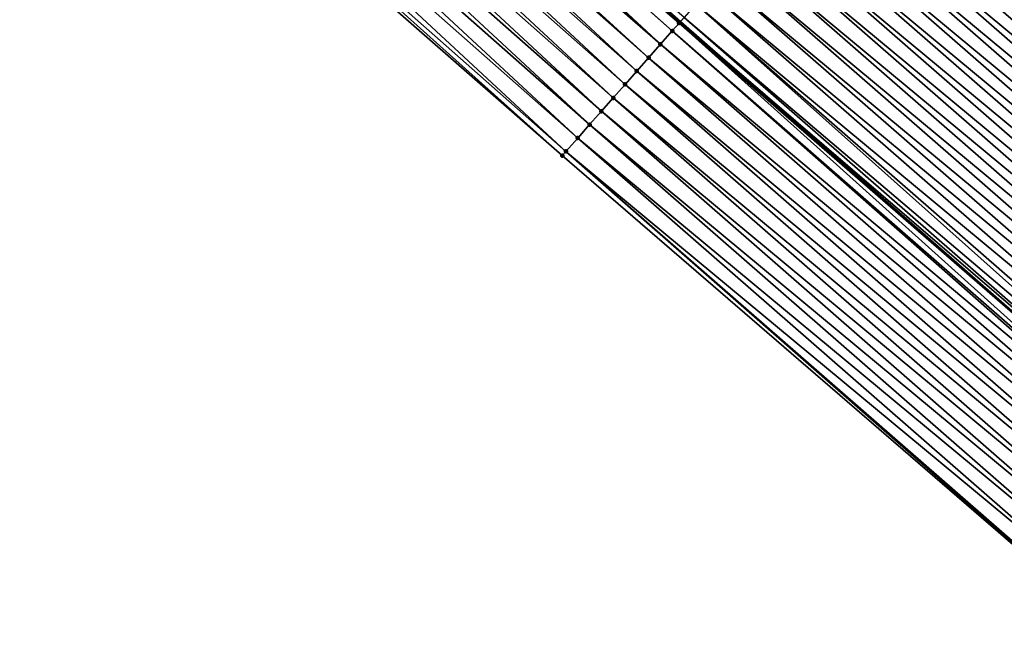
# Model space of a CAD drawing. Header units: feet. Extents: x 2007189 to 2022806, y 818621 to 837694.
# Tile 329 of 656: x 2015400 to 2015428, y 820232 to 820249. Entities that reach past the tile are written whole.
import ezdxf

# ---------------------------------------------------------------- set-up
doc = ezdxf.new("R2010")
doc.units = ezdxf.units.FT
doc.header["$MEASUREMENT"] = 0
for name, color, linetype, lineweight in [('EP_Travel Lane', 172, 'Continuous', 53), ('Road Shots', 141, 'Continuous', 100), ('Road X-Section', 40, 'Continuous', 13)]:
    doc.layers.add(name, color=color, linetype=linetype, lineweight=lineweight)
doc.layers.add('I-77-MM17-21_SB-Surface-Border', color=7, linetype='Continuous')
doc.layers.add('I-77-MM17-21_SB-Surface-TIN', color=7, linetype='Continuous')

msp = doc.modelspace()

# ---------------------------------------------------------------- linework, layer by layer
at = {"layer": 'EP_Travel Lane'}
msp.add_polyline3d([(2015373.59463393, 820288.674517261, 255.097414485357), (2015388.679794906, 820275.0320144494, 255.1113229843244), (2015403.670622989, 820261.7927349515, 255.0589505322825), (2015418.661331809, 820248.5535607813, 255.1276994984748), (2015433.814420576, 820235.3225645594, 255.1719085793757), (2015448.958717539, 820222.2591423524, 255.1719629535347), (2015464.102815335, 820209.1958919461, 255.2725838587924), (2015479.301225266, 820196.1397685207, 255.3186618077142), (2015494.472375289, 820183.1077814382, 255.3854157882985), (2015509.673187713, 820170.093450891, 255.4526870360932), (2015524.887808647, 820157.1123071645, 255.5289592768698), (2015540.102447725, 820144.1311479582, 255.6002777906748), (2015555.367828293, 820131.1649169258, 255.7163127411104), (2015570.611160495, 820118.2181429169, 255.8655700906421), (2015585.913922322, 820105.2753950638, 256.0268994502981), (2015601.211586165, 820092.39342011, 256.2181326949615), (2015616.509401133, 820079.5113178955, 256.3905773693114), (2015631.817988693, 820066.6224757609, 256.5883754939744)], dxfattribs=at)
at = {"layer": 'I-77-MM17-21_SB-Surface-Border', "color": 3, "linetype": 'Continuous', "lineweight": -3}
msp.add_polyline3d([(2015506.253118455, 820166.0907158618, 255.4712598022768), (2015491.042118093, 820179.1021394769, 255.3966017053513), (2015475.795062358, 820192.0456046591, 255.3527566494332), (2015460.925912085, 820205.5129805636, 255.2829067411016), (2015446.039547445, 820218.8751959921, 255.226620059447), (2015430.629385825, 820231.6308817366, 255.3459002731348), (2015415.355367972, 820244.8096841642, 255.3395287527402), (2015400.30183446, 820257.9776860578, 255.2618401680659), (2015385.418798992, 820271.3389059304, 255.2415573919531)], dxfattribs=at)
at = {"layer": 'I-77-MM17-21_SB-Surface-TIN', "color": 128, "linetype": 'Continuous', "lineweight": -3}
for points in [[(2015418.630298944, 820248.5184176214, 255.1298711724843), (2015403.670622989, 820261.7927349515, 255.0589505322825), (2015403.480242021, 820261.5771325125, 255.0694711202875)], [(2015418.769078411, 820248.6755783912, 255.1201594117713), (2015403.670622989, 820261.7927349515, 255.0589505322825), (2015418.661331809, 820248.5535607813, 255.1276994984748)], [(2015418.630298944, 820248.5184176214, 255.1298711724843), (2015418.661331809, 820248.5535607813, 255.1276994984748), (2015403.670622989, 820261.7927349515, 255.0589505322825)], [(2015418.107133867, 820247.92602557, 255.1997682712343), (2015403.445737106, 820261.5380601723, 255.0732661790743), (2015403.114751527, 820261.1632955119, 255.1265775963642)], [(2015418.438114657, 820248.3007944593, 255.1513176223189), (2015403.480242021, 820261.5771325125, 255.0694711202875), (2015403.445737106, 820261.5380601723, 255.0732661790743)], [(2015418.107133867, 820247.92602557, 255.1997682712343), (2015418.438114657, 820248.3007944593, 255.1513176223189), (2015403.445737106, 820261.5380601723, 255.0732661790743)], [(2015418.438114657, 820248.3007944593, 255.1513176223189), (2015418.630298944, 820248.5184176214, 255.1298711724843), (2015403.480242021, 820261.5771325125, 255.0694711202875)], [(2015417.776169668, 820247.5512420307, 255.2313779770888), (2015403.013774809, 820261.0489625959, 255.1427788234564), (2015402.783778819, 820260.7885194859, 255.1668237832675)], [(2015418.107133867, 820247.92602557, 255.1997682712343), (2015403.114751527, 820261.1632955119, 255.1265775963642), (2015403.013774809, 820261.0489625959, 255.1427788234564)], [(2015417.776169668, 820247.5512420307, 255.2313779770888), (2015418.107133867, 820247.92602557, 255.1997682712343), (2015403.013774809, 820261.0489625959, 255.1427788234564)], [(2015417.445214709, 820247.176450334, 255.2536100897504), (2015402.783778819, 820260.7885194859, 255.1668237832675), (2015402.45282908, 820260.4137231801, 255.1837567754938)], [(2015417.445214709, 820247.176450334, 255.2536100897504), (2015417.776169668, 820247.5512420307, 255.2313779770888), (2015402.783778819, 820260.7885194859, 255.1668237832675)], [(2015417.114258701, 820246.8016595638, 255.276906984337), (2015402.45282908, 820260.4137231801, 255.1837567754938), (2015402.121880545, 820260.0389258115, 255.1994684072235)], [(2015417.114258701, 820246.8016595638, 255.276906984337), (2015417.445214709, 820247.176450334, 255.2536100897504), (2015402.45282908, 820260.4137231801, 255.1837567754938)], [(2015416.783307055, 820246.4268649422, 255.2957767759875), (2015402.121880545, 820260.0389258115, 255.1994684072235), (2015401.790935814, 820259.6641250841, 255.2113183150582)], [(2015416.783307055, 820246.4268649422, 255.2957767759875), (2015417.114258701, 820246.8016595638, 255.276906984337), (2015402.121880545, 820260.0389258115, 255.1994684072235)], [(2015416.452356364, 820246.0520694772, 255.3136769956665), (2015401.790935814, 820259.6641250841, 255.2113183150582), (2015401.459993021, 820259.2893226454, 255.2212014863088)], [(2015416.452356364, 820246.0520694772, 255.3136769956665), (2015416.783307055, 820246.4268649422, 255.2957767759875), (2015401.790935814, 820259.6641250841, 255.2113183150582)], [(2015416.12141215, 820245.6772682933, 255.3250028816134), (2015401.459993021, 820259.2893226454, 255.2212014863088), (2015401.129050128, 820258.9145202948, 255.2311855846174)], [(2015416.12141215, 820245.6772682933, 255.3250028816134), (2015416.452356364, 820246.0520694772, 255.3136769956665), (2015401.459993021, 820259.2893226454, 255.2212014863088)], [(2015443.067600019, 820246.0481254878, 254.7825306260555), (2015428.035587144, 820259.1699490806, 254.7312319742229), (2015427.704640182, 820258.7951503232, 254.7453473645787)], [(2015415.790472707, 820245.302462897, 255.3314864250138), (2015401.129050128, 820258.9145202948, 255.2311855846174), (2015400.79810675, 820258.5397183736, 255.2416632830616)], [(2015415.790472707, 820245.302462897, 255.3314864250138), (2015416.12141215, 820245.6772682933, 255.3250028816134), (2015401.129050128, 820258.9145202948, 255.2311855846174)], [(2015442.740984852, 820245.6695458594, 254.7980461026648), (2015427.704640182, 820258.7951503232, 254.7453473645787), (2015427.373694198, 820258.4203507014, 254.7584691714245)], [(2015442.740984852, 820245.6695458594, 254.7980461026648), (2015443.067600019, 820246.0481254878, 254.7825306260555), (2015427.704640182, 820258.7951503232, 254.7453473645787)], [(2015415.459533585, 820244.9276572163, 255.3376429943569), (2015400.79810675, 820258.5397183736, 255.2416632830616), (2015400.467159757, 820258.164919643, 255.2558091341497)], [(2015415.459533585, 820244.9276572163, 255.3376429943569), (2015415.790472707, 820245.302462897, 255.3314864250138), (2015400.79810675, 820258.5397183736, 255.2416632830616)], [(2015427.042747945, 820258.0455513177, 254.7718645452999), (2015442.288451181, 820245.1450277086, 254.822943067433), (2015427.338360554, 820258.3803350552, 254.7598993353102)], [(2015442.414361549, 820245.2909732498, 254.8176703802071), (2015427.373694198, 820258.4203507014, 254.7584691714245), (2015427.338360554, 820258.3803350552, 254.7598993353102)], [(2015442.414361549, 820245.2909732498, 254.8176703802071), (2015427.338360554, 820258.3803350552, 254.7598993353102), (2015442.288451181, 820245.1450277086, 254.822943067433)], [(2015442.414361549, 820245.2909732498, 254.8176703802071), (2015442.740984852, 820245.6695458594, 254.7980461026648), (2015427.373694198, 820258.4203507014, 254.7584691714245)], [(2015415.355367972, 820244.8096841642, 255.3395287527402), (2015400.467159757, 820258.164919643, 255.2558091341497), (2015400.30183446, 820257.9776860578, 255.2618401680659)], [(2015415.355367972, 820244.8096841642, 255.3395287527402), (2015415.459533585, 820244.9276572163, 255.3376429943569), (2015400.467159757, 820258.164919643, 255.2558091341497)], [(2015442.087750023, 820244.9123904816, 254.8313477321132), (2015427.042747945, 820258.0455513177, 254.7718645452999), (2015426.711797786, 820257.670755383, 254.7892246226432)], [(2015442.087750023, 820244.9123904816, 254.8313477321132), (2015442.288451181, 820245.1450277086, 254.822943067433), (2015427.042747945, 820258.0455513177, 254.7718645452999)], [(2015441.761140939, 820244.5338056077, 254.8437924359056), (2015426.711797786, 820257.670755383, 254.7892246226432), (2015426.380852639, 820257.2959550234, 254.8014982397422)], [(2015441.761140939, 820244.5338056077, 254.8437924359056), (2015442.087750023, 820244.9123904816, 254.8313477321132), (2015426.711797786, 820257.670755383, 254.7892246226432)], [(2015441.434531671, 820244.1552208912, 254.8563293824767), (2015426.380852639, 820257.2959550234, 254.8014982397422), (2015426.049899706, 820256.9211615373, 254.8216731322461)], [(2015441.434531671, 820244.1552208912, 254.8563293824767), (2015441.761140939, 820244.5338056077, 254.8437924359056), (2015426.380852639, 820257.2959550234, 254.8014982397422)], [(2015441.107922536, 820243.7766360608, 254.8687995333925), (2015426.049899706, 820256.9211615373, 254.8216731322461), (2015425.718951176, 820256.546364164, 254.8373797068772)], [(2015441.107922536, 820243.7766360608, 254.8687995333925), (2015441.434531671, 820244.1552208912, 254.8563293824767), (2015426.049899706, 820256.9211615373, 254.8216731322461)], [(2015440.781310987, 820243.3980533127, 254.8824886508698), (2015425.718951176, 820256.546364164, 254.8373797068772), (2015425.388001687, 820256.1715676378, 254.8540601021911)], [(2015440.781310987, 820243.3980533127, 254.8824886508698), (2015441.107922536, 820243.7766360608, 254.8687995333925), (2015425.718951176, 820256.546364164, 254.8373797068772)], [(2015440.454704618, 820243.0194660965, 254.8935621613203), (2015425.388001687, 820256.1715676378, 254.8540601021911), (2015425.057054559, 820255.7967690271, 254.8683440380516)], [(2015440.454704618, 820243.0194660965, 254.8935621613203), (2015440.781310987, 820243.3980533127, 254.8824886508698), (2015425.388001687, 820256.1715676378, 254.8540601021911)], [(2015440.128092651, 820242.6408837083, 254.9074620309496), (2015425.057054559, 820255.7967690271, 254.8683440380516), (2015424.726104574, 820255.4219729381, 254.8855268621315)], [(2015440.128092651, 820242.6408837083, 254.9074620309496), (2015440.454704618, 820243.0194660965, 254.8935621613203), (2015425.057054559, 820255.7967690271, 254.8683440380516)], [(2015439.801485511, 820242.2622971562, 254.918924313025), (2015424.726104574, 820255.4219729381, 254.8855268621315), (2015424.395156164, 820255.0471754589, 254.9011113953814)], [(2015439.801485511, 820242.2622971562, 254.918924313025), (2015440.128092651, 820242.6408837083, 254.9074620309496), (2015424.726104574, 820255.4219729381, 254.8855268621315)], [(2015439.474878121, 820241.8837108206, 254.9305134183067), (2015424.395156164, 820255.0471754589, 254.9011113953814), (2015424.064207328, 820254.6723783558, 254.9171286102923)], [(2015439.474878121, 820241.8837108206, 254.9305134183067), (2015439.801485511, 820242.2622971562, 254.918924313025), (2015424.395156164, 820255.0471754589, 254.9011113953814)], [(2015439.148254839, 820241.5051381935, 254.950127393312), (2015424.064207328, 820254.6723783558, 254.9171286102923), (2015423.73325888, 820254.2975809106, 254.932752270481)], [(2015439.148254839, 820241.5051381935, 254.950127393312), (2015439.474878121, 820241.8837108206, 254.9305134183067), (2015424.064207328, 820254.6723783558, 254.9171286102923)], [(2015438.821645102, 820241.1265538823, 254.9629014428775), (2015423.73325888, 820254.2975809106, 254.932752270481), (2015423.402309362, 820253.92278441, 254.9494619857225)], [(2015438.821645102, 820241.1265538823, 254.9629014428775), (2015439.148254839, 820241.5051381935, 254.950127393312), (2015423.73325888, 820254.2975809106, 254.932752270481)], [(2015438.495047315, 820240.7479592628, 254.9696411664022), (2015423.402309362, 820253.92278441, 254.9494619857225), (2015423.071362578, 820253.5479854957, 254.9633968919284)], [(2015438.495047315, 820240.7479592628, 254.9696411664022), (2015438.821645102, 820241.1265538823, 254.9629014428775), (2015423.402309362, 820253.92278441, 254.9494619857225)], [(2015438.168440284, 820240.369372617, 254.9810486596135), (2015423.071362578, 820253.5479854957, 254.9633968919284), (2015422.740412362, 820253.1731896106, 254.9808141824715)], [(2015438.168440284, 820240.369372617, 254.9810486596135), (2015438.495047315, 820240.7479592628, 254.9696411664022), (2015423.071362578, 820253.5479854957, 254.9633968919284)], [(2015437.841825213, 820239.9907929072, 254.9965163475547), (2015422.740412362, 820253.1731896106, 254.9808141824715), (2015422.409465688, 820252.7983905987, 254.994636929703)], [(2015437.841825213, 820239.9907929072, 254.9965163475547), (2015438.168440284, 820240.369372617, 254.9810486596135), (2015422.740412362, 820253.1731896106, 254.9808141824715)], [(2015437.515206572, 820239.6122162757, 255.0137862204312), (2015422.409465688, 820252.7983905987, 254.994636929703), (2015422.078517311, 820252.4235930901, 255.0101878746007)], [(2015437.515206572, 820239.6122162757, 255.0137862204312), (2015437.841825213, 820239.9907929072, 254.9965163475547), (2015422.409465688, 820252.7983905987, 254.994636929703)], [(2015437.188604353, 820239.2336254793, 255.0227639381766), (2015422.078517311, 820252.4235930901, 255.0101878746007), (2015421.747571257, 820252.048793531, 255.0233816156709)], [(2015437.188604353, 820239.2336254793, 255.0227639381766), (2015437.515206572, 820239.6122162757, 255.0137862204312), (2015422.078517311, 820252.4235930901, 255.0101878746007)], [(2015436.861999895, 820238.8550366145, 255.0328723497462), (2015421.747571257, 820252.048793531, 255.0233816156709), (2015421.416626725, 820251.6739926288, 255.0350313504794)], [(2015436.861999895, 820238.8550366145, 255.0328723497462), (2015437.188604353, 820239.2336254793, 255.0227639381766), (2015421.747571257, 820252.048793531, 255.0233816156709)], [(2015436.53539352, 820238.4764494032, 255.0439487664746), (2015421.416626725, 820251.6739926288, 255.0350313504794), (2015421.085683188, 820251.2991908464, 255.0456694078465)], [(2015436.53539352, 820238.4764494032, 255.0439487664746), (2015436.861999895, 820238.8550366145, 255.0328723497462), (2015421.416626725, 820251.6739926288, 255.0350313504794)], [(2015436.208773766, 820238.0978737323, 255.0617809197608), (2015421.085683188, 820251.2991908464, 255.0456694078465), (2015420.754737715, 820250.9243907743, 255.0582734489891)], [(2015436.208773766, 820238.0978737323, 255.0617809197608), (2015436.53539352, 820238.4764494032, 255.0439487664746), (2015421.085683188, 820251.2991908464, 255.0456694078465)], [(2015435.882155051, 820237.7192971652, 255.0790883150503), (2015420.754737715, 820250.9243907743, 255.0582734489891), (2015420.423793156, 820250.5495898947, 255.0699490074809)], [(2015435.882155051, 820237.7192971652, 255.0790883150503), (2015436.208773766, 820238.0978737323, 255.0617809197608), (2015420.754737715, 820250.9243907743, 255.0582734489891)], [(2015435.555546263, 820237.3407120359, 255.091383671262), (2015420.423793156, 820250.5495898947, 255.0699490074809), (2015420.092847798, 820250.1747897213, 255.082436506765)], [(2015435.555546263, 820237.3407120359, 255.091383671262), (2015435.882155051, 820237.7192971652, 255.0790883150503), (2015420.423793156, 820250.5495898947, 255.0699490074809)], [(2015435.228942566, 820236.9621225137, 255.1011072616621), (2015420.092847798, 820250.1747897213, 255.082436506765), (2015419.761904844, 820249.7999874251, 255.0924839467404)], [(2015435.228942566, 820236.9621225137, 255.1011072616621), (2015435.555546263, 820237.3407120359, 255.091383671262), (2015420.092847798, 820250.1747897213, 255.082436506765)], [(2015434.902342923, 820236.5835294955, 255.108784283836), (2015419.761904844, 820249.7999874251, 255.0924839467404), (2015419.430963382, 820249.4251838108, 255.1010158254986)], [(2015434.902342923, 820236.5835294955, 255.108784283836), (2015435.228942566, 820236.9621225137, 255.1011072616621), (2015419.761904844, 820249.7999874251, 255.0924839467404)], [(2015434.575741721, 820236.2049378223, 255.1172488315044), (2015419.430963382, 820249.4251838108, 255.1010158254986), (2015419.100021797, 820249.0503803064, 255.1096742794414)], [(2015434.575741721, 820236.2049378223, 255.1172488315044), (2015434.902342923, 820236.5835294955, 255.108784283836), (2015419.430963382, 820249.4251838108, 255.1010158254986)], [(2015434.103029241, 820235.6570289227, 255.1427312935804), (2015419.100021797, 820249.0503803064, 255.1096742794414), (2015418.769078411, 820248.6755783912, 255.1201594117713)], [(2015434.103029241, 820235.6570289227, 255.1427312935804), (2015434.249127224, 820235.8263576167, 255.1324263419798), (2015419.100021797, 820249.0503803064, 255.1096742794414)], [(2015434.249127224, 820235.8263576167, 255.1324263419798), (2015434.575741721, 820236.2049378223, 255.1172488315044), (2015419.100021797, 820249.0503803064, 255.1096742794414)], [(2015418.630298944, 820248.5184176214, 255.1298711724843), (2015433.814420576, 820235.3225645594, 255.1719085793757), (2015418.661331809, 820248.5535607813, 255.1276994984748)], [(2015433.92248954, 820235.4477974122, 255.1593123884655), (2015418.769078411, 820248.6755783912, 255.1201594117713), (2015418.661331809, 820248.5535607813, 255.1276994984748)], [(2015433.92248954, 820235.4477974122, 255.1593123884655), (2015418.661331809, 820248.5535607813, 255.1276994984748), (2015433.814420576, 820235.3225645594, 255.1719085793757)], [(2015433.92248954, 820235.4477974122, 255.1593123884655), (2015434.103029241, 820235.6570289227, 255.1427312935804), (2015418.769078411, 820248.6755783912, 255.1201594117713)], [(2015433.534088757, 820234.9977119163, 255.2051950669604), (2015418.438114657, 820248.3007944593, 255.1513176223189), (2015418.107133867, 820247.92602557, 255.1997682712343)], [(2015433.595829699, 820235.0692563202, 255.1973868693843), (2015418.630298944, 820248.5184176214, 255.1298711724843), (2015418.438114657, 820248.3007944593, 255.1513176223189)], [(2015433.534088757, 820234.9977119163, 255.2051950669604), (2015433.595829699, 820235.0692563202, 255.1973868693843), (2015418.438114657, 820248.3007944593, 255.1513176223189)], [(2015433.595829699, 820235.0692563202, 255.1973868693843), (2015433.814420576, 820235.3225645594, 255.1719085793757), (2015418.630298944, 820248.5184176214, 255.1298711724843)], [(2015433.269175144, 820234.6907106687, 255.2327921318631), (2015418.107133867, 820247.92602557, 255.1997682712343), (2015417.776169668, 820247.5512420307, 255.2313779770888)], [(2015433.269175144, 820234.6907106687, 255.2327921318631), (2015433.534088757, 820234.9977119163, 255.2051950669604), (2015418.107133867, 820247.92602557, 255.1997682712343)], [(2015432.94255459, 820234.3121356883, 255.2510285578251), (2015417.776169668, 820247.5512420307, 255.2313779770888), (2015417.445214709, 820247.176450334, 255.2536100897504)], [(2015432.94255459, 820234.3121356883, 255.2510285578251), (2015433.269175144, 820234.6907106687, 255.2327921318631), (2015417.776169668, 820247.5512420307, 255.2313779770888)], [(2015432.615940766, 820233.933554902, 255.2658661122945), (2015417.445214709, 820247.176450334, 255.2536100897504), (2015417.114258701, 820246.8016595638, 255.276906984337)], [(2015432.615940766, 820233.933554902, 255.2658661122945), (2015432.94255459, 820234.3121356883, 255.2510285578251), (2015417.445214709, 820247.176450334, 255.2536100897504)], [(2015432.289328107, 820233.5549731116, 255.2801158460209), (2015417.114258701, 820246.8016595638, 255.276906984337), (2015416.783307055, 820246.4268649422, 255.2957767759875)], [(2015432.289328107, 820233.5549731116, 255.2801158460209), (2015432.615940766, 820233.933554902, 255.2658661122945), (2015417.114258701, 820246.8016595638, 255.276906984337)], [(2015431.962714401, 820233.1763922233, 255.2948937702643), (2015416.783307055, 820246.4268649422, 255.2957767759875), (2015416.452356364, 820246.0520694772, 255.3136769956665)], [(2015431.962714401, 820233.1763922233, 255.2948937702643), (2015432.289328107, 820233.5549731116, 255.2801158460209), (2015416.783307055, 820246.4268649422, 255.2957767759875)], [(2015431.636103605, 820232.7978088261, 255.3082028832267), (2015416.452356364, 820246.0520694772, 255.3136769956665), (2015416.12141215, 820245.6772682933, 255.3250028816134)], [(2015431.636103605, 820232.7978088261, 255.3082028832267), (2015431.962714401, 820233.1763922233, 255.2948937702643), (2015416.452356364, 820246.0520694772, 255.3136769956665)], [(2015431.309483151, 820232.4192337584, 255.3263881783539), (2015416.12141215, 820245.6772682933, 255.3250028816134), (2015415.790472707, 820245.302462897, 255.3314864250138)], [(2015431.309483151, 820232.4192337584, 255.3263881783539), (2015431.636103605, 820232.7978088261, 255.3082028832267), (2015416.12141215, 820245.6772682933, 255.3250028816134)], [(2015430.982872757, 820232.0406500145, 255.3394943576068), (2015415.790472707, 820245.302462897, 255.3314864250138), (2015415.459533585, 820244.9276572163, 255.3376429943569)], [(2015430.982872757, 820232.0406500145, 255.3394943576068), (2015431.309483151, 820232.4192337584, 255.3263881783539), (2015415.790472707, 820245.302462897, 255.3314864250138)], [(2015430.629385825, 820231.6308817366, 255.3459002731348), (2015415.459533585, 820244.9276572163, 255.3376429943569), (2015415.355367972, 820244.8096841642, 255.3395287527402)], [(2015430.629385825, 820231.6308817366, 255.3459002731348), (2015430.656276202, 820231.6620543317, 255.3456116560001), (2015415.459533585, 820244.9276572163, 255.3376429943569)], [(2015430.656276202, 820231.6620543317, 255.3456116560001), (2015430.982872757, 820232.0406500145, 255.3394943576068), (2015415.459533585, 820244.9276572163, 255.3376429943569)]]:
    msp.add_3dface(points, dxfattribs=at)
at = {"layer": 'Road Shots', "lineweight": 100}
for p in [(2015418.438114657, 820248.3007944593, 255.1513176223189), (2015418.630298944, 820248.5184176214, 255.1298711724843), (2015418.107133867, 820247.92602557, 255.1997682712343), (2015417.776169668, 820247.5512420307, 255.2313779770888), (2015417.445214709, 820247.176450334, 255.2536100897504), (2015417.114258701, 820246.8016595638, 255.276906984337), (2015416.783307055, 820246.4268649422, 255.2957767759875), (2015416.452356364, 820246.0520694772, 255.3136769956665), (2015416.12141215, 820245.6772682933, 255.3250028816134), (2015415.790472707, 820245.302462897, 255.3314864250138), (2015415.355367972, 820244.8096841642, 255.3395287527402), (2015415.459533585, 820244.9276572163, 255.3376429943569)]:
    msp.add_point(p, dxfattribs=at)
at = {"layer": 'Road X-Section'}
msp.add_polyline3d([(2015418.769078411, 820248.6755783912, 255.1201594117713), (2015418.630298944, 820248.5184176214, 255.1298711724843), (2015418.438114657, 820248.3007944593, 255.1513176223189), (2015418.107133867, 820247.92602557, 255.1997682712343), (2015417.776169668, 820247.5512420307, 255.2313779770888), (2015417.445214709, 820247.176450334, 255.2536100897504), (2015417.114258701, 820246.8016595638, 255.276906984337), (2015416.783307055, 820246.4268649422, 255.2957767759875), (2015416.452356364, 820246.0520694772, 255.3136769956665), (2015416.12141215, 820245.6772682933, 255.3250028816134), (2015415.790472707, 820245.302462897, 255.3314864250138), (2015415.459533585, 820244.9276572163, 255.3376429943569), (2015415.355367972, 820244.8096841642, 255.3395287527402)], dxfattribs=at)

doc.saveas('drawing.dxf')
